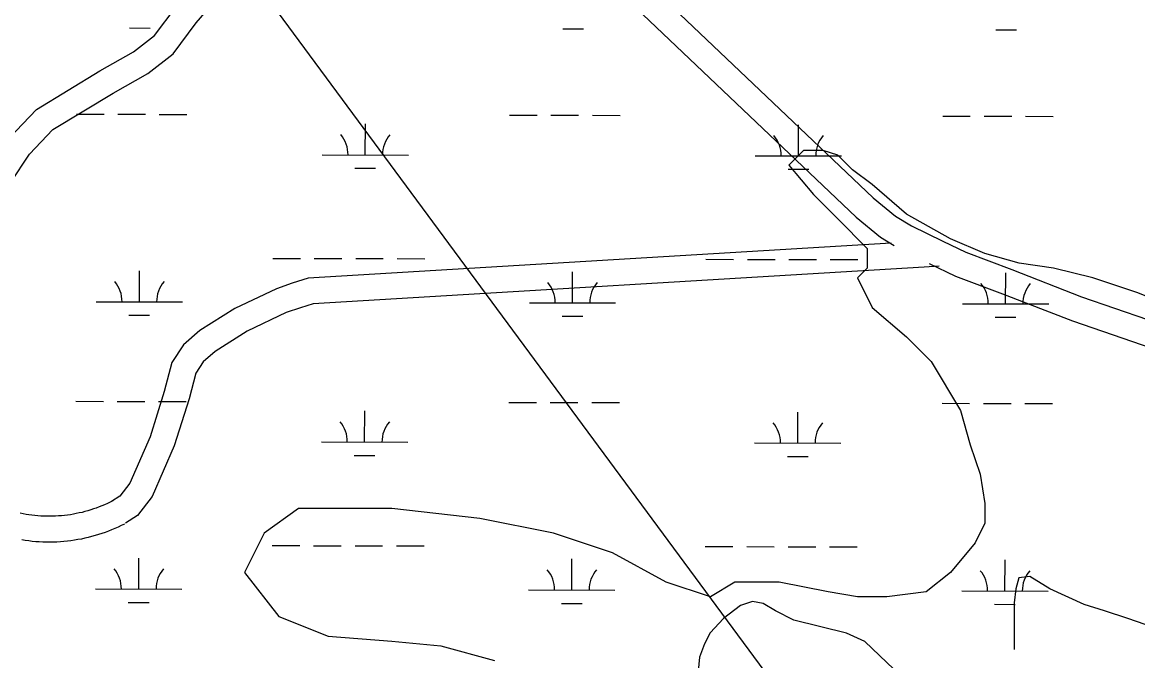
# Model space of a CAD drawing. Extents: x 3180038 to 3217926, y 922069 to 947485.
# Drawn here: x 3209808 to 3211101, y 935480 to 936220 of the extents above; entities that cross this region are included whole.
import ezdxf

# ---------------------------------------------------------------- set-up
doc = ezdxf.new("R2010")
doc.units = 0
for name, color, linetype in [('V-ROAD-CNTR', 7, 'Continuous'), ('V-SITE-VEGE', 7, 'Continuous'), ('V-TOPO-BNDY', 7, 'Continuous'), ('V-TOPO-SHOR', 7, 'Continuous'), ('V-WETL-SWMP', 7, 'Continuous')]:
    doc.layers.add(name, color=color, linetype=linetype)

msp = doc.modelspace()

# ---------------------------------------------------------------- linework, layer by layer
at = {"layer": 'V-ROAD-CNTR'}
for points in [[(3209669.1, 935899), (3209725.1, 935984), (3209792.9, 936085.6), (3209824.6, 936118.9), (3209898, 936163.5), (3209936.9, 936185.7), (3209961.3, 936204.3), (3209986.3, 936237.8), (3210013.5, 936269.8), (3210031.4, 936284.9), (3210076.2, 936301.4), (3210138.8, 936317.8), (3210202.7, 936338.1), (3210228.5, 936351.5), (3210254.9, 936389.9), (3210308.2, 936470.8)], [(3209694.2, 935882.5), (3209750.1, 935967.5), (3209816.4, 936066.8), (3209843.5, 936095.4), (3209913.2, 936137.6), (3209953.5, 936160.6), (3209982.9, 936183.1), (3210009.7, 936219.1), (3210034.8, 936248.5), (3210046.7, 936258.6), (3210085.2, 936272.8), (3210147.1, 936289), (3210214.2, 936310.3), (3210249, 936328.4), (3210279.8, 936373.2), (3210312.7, 936423)], [(3210355, 936419.6), (3210392, 936389.1), (3210446.5, 936342.7), (3210485.2, 936310.3), (3210794.2, 936016.5), (3210820.1, 935995.3), (3210838.3, 935984.1), (3210874.6, 935966.3)], [(3210335.9, 936396.4), (3210372.8, 936366.1), (3210427.2, 936319.8), (3210465.2, 936287.9), (3210774.3, 935994), (3210802.7, 935970.8), (3210818.5, 935961.1)], [(3210814.8, 935963.9), (3210139.5, 935923.5), (3210120.9, 935917.6), (3210102.6, 935911.1), (3210054.4, 935888.2), (3210013.6, 935862.6), (3209994.9, 935846.2), (3209981.4, 935825.8), (3209972.5, 935792), (3209956.1, 935739.7), (3209932.7, 935686), (3209920.9, 935670.8), (3209911.3, 935664.5)], [(3210874.6, 935966.3), (3210901.3, 935953.3), (3210954.6, 935933.3), (3211035.5, 935901.9), (3211150.3, 935862.4), (3211232.5, 935834.9), (3211359.4, 935796.5), (3211502.3, 935761.8), (3211595.9, 935745.3), (3211638.9, 935740.3), (3211709.8, 935746.9)], [(3210870.4, 935937.1), (3210853.2, 935936.1)], [(3210859.1, 935940.5), (3210889.4, 935925.7), (3210943.9, 935905.3), (3211025.2, 935873.8), (3211140.7, 935834), (3211223.4, 935806.3), (3211351.5, 935767.5), (3211496.1, 935732.4), (3211591.5, 935715.6), (3211638.5, 935710.2), (3211677.5, 935713.8), (3211700.4, 935714.6)], [(3210853.2, 935936.1), (3210145, 935893.8), (3210130.4, 935889.1), (3210114, 935883.4), (3210068.8, 935861.9), (3210031.5, 935838.4), (3210017.7, 935826.3), (3210009.1, 935813.3), (3210001.3, 935783.7), (3209984.2, 935729.2), (3209958.7, 935670.5), (3209941.6, 935648.5), (3209927.8, 935639.4)], [(3209912.9, 935665.4), (3209909.7, 935663.8), (3209906.6, 935662.3), (3209903.4, 935660.9), (3209900.2, 935659.6), (3209897, 935658.3), (3209893.8, 935657.1), (3209890.6, 935656), (3209887.3, 935654.9), (3209884, 935653.9), (3209880.7, 935653), (3209877.3, 935652.1), (3209874, 935651.4), (3209870.6, 935650.6), (3209867.2, 935650), (3209863.8, 935649.4), (3209860.4, 935648.9), (3209857, 935648.5), (3209853.6, 935648.2), (3209850.1, 935647.9), (3209846.7, 935647.7), (3209843.2, 935647.6), (3209839.8, 935647.5), (3209836.4, 935647.5), (3209832.9, 935647.6), (3209829.5, 935647.8), (3209826, 935648), (3209822.6, 935648.3), (3209819.2, 935648.7), (3209815.8, 935649.2), (3209812.4, 935649.7), (3209809, 935650.3), (3209805.6, 935651)], [(3209926.3, 935638.5), (3209922.8, 935636.8), (3209919.1, 935635), (3209915.4, 935633.4), (3209911.6, 935631.8), (3209907.8, 935630.3), (3209904, 935628.9), (3209900.1, 935627.5), (3209896.2, 935626.3), (3209892.3, 935625.1), (3209888.4, 935624), (3209884.4, 935623), (3209880.5, 935622.1), (3209876.5, 935621.2), (3209872.5, 935620.5), (3209868.4, 935619.8), (3209864.4, 935619.2), (3209860.3, 935618.7), (3209856.3, 935618.3), (3209852.2, 935618), (3209848.1, 935617.7), (3209844, 935617.6), (3209840, 935617.5), (3209835.9, 935617.5), (3209831.8, 935617.7), (3209827.7, 935617.8), (3209823.7, 935618.1), (3209819.6, 935618.5), (3209815.5, 935619), (3209811.5, 935619.5), (3209807.5, 935620.1)]]:
    msp.add_lwpolyline(points, dxfattribs=at)
at = {"layer": 'V-SITE-VEGE'}
for p, q in [((3210713.4, 936071.4), (3210696.3, 936054.4)), ((3210724.7, 936071.4), (3210713.4, 936071.4)), ((3210736.1, 936071.4), (3210724.7, 936071.4)), ((3210753.1, 936065.8), (3210736.1, 936071.4)), ((3210770.2, 936048.7), (3210753.1, 936065.8)), ((3210696.3, 936054.4), (3210724.7, 936020.3)), ((3210792.9, 936031.7), (3210770.2, 936048.7)), ((3210832.7, 935997.5), (3210792.9, 936031.7)), ((3210724.7, 936020.3), (3210753.1, 935991.9)), ((3210753.1, 935991.9), (3210787.2, 935957.8)), ((3210883.8, 935969.1), (3210832.7, 935997.5)), ((3210923.6, 935952.1), (3210883.8, 935969.1)), ((3210787.2, 935957.8), (3210787.2, 935935)), ((3210963.3, 935940.7), (3210923.6, 935952.1)), ((3211003.1, 935935), (3210963.3, 935940.7)), ((3210787.2, 935935), (3210775.9, 935923.6)), ((3210775.9, 935923.6), (3210792.9, 935889.5)), ((3211048.5, 935923.6), (3211003.1, 935935)), ((3211099.7, 935906.6), (3211048.5, 935923.6)), ((3211156.5, 935883.9), (3211099.7, 935906.6)), ((3210792.9, 935889.5), (3210832.7, 935855.4)), ((3210832.7, 935855.4), (3210861.1, 935827)), ((3210861.1, 935827), (3210895.2, 935770.2)), ((3210895.2, 935770.2), (3210906.5, 935730.4)), ((3210906.5, 935730.4), (3210917.9, 935696.3)), ((3210917.9, 935696.3), (3210923.6, 935662.2)), ((3210128.2, 935656.5), (3210088.4, 935628.1)), ((3210236.1, 935656.5), (3210128.2, 935656.5)), ((3210338.4, 935645.1), (3210236.1, 935656.5)), ((3210923.6, 935662.2), (3210923.6, 935639.4)), ((3210423.6, 935628.1), (3210338.4, 935645.1)), ((3210923.6, 935639.4), (3210912.2, 935616.7)), ((3210088.4, 935628.1), (3210065.7, 935582.6)), ((3210491.8, 935605.3), (3210423.6, 935628.1)), ((3210912.2, 935616.7), (3210883.8, 935582.6)), ((3210554.3, 935571.2), (3210491.8, 935605.3)), ((3210065.7, 935582.6), (3210105.5, 935531.4)), ((3210883.8, 935582.6), (3210855.4, 935559.9)), ((3210605.4, 935554.2), (3210554.3, 935571.2)), ((3210633.8, 935571.2), (3210605.4, 935554.2)), ((3210685, 935571.2), (3210633.8, 935571.2)), ((3210741.8, 935559.9), (3210685, 935571.2)), ((3210775.9, 935554.2), (3210741.8, 935559.9)), ((3210809.9, 935554.2), (3210775.9, 935554.2)), ((3210855.4, 935559.9), (3210809.9, 935554.2)), ((3210105.5, 935531.4), (3210162.3, 935508.7)), ((3210162.3, 935508.7), (3210236.1, 935503)), ((3210236.1, 935503), (3210293, 935497.3)), ((3210293, 935497.3), (3210355.4, 935480.3))]:
    msp.add_line(p, q, dxfattribs=at)
at = {"layer": 'V-TOPO-BNDY'}
msp.add_line((3209853.3, 936570.5), (3211589.3, 934222.1), dxfattribs=at)
at = {"layer": 'V-TOPO-SHOR'}
msp.add_lwpolyline([(3211265.9, 935480.4), (3211256.9, 935480.4), (3211229.8, 935496.7), (3211177.5, 935503.9), (3211130.6, 935514.7), (3211089.1, 935529.1), (3211062, 935538.2), (3211038.6, 935545.4), (3210998.9, 935563.4), (3210975.4, 935577.9), (3210962.8, 935576.1), (3210959.2, 935563.4), (3210957.4, 935547.2), (3210957.4, 935493.1)], dxfattribs=at)
at = {"layer": 'V-WETL-SWMP'}
for p, q in [((3209932.4, 936213.2), (3209956.4, 936213.1)), ((3210434.3, 936212.1), (3210458.3, 936212)), ((3210936.2, 936210.9), (3210960.2, 936210.9)), ((3209870.8, 936113.3), (3209902.8, 936113.3)), ((3209918.8, 936113.2), (3209950.8, 936113.2)), ((3209966.8, 936113.1), (3209998.8, 936113)), ((3210372.7, 936112.2), (3210404.7, 936112.1)), ((3210420.7, 936112.1), (3210452.7, 936112)), ((3210468.7, 936112), (3210500.7, 936111.9)), ((3210874.6, 936111.1), (3210906.6, 936111)), ((3210922.6, 936111), (3210954.6, 936110.9)), ((3210970.6, 936110.9), (3211002.6, 936110.8)), ((3210205.5, 936066.1), (3210205.6, 936102.1)), ((3210707.4, 936065), (3210707.5, 936101)), ((3210155.5, 936066.3), (3210255.5, 936066)), ((3210657.4, 936065.1), (3210757.4, 936064.9)), ((3210193.5, 936050.7), (3210217.5, 936050.7)), ((3210695.4, 936049.6), (3210719.4, 936049.6)), ((3210098.4, 935946.3), (3210130.4, 935946.2)), ((3210146.4, 935946.2), (3210178.4, 935946.1)), ((3210194.4, 935946.1), (3210226.4, 935946)), ((3210242.4, 935946), (3210274.4, 935945.9)), ((3210600.3, 935945.2), (3210632.3, 935945.1)), ((3210648.3, 935945.1), (3210680.3, 935945)), ((3210696.3, 935945), (3210728.3, 935944.9)), ((3210744.3, 935944.9), (3210776.3, 935944.8)), ((3209943.7, 935895.9), (3209943.8, 935931.9)), ((3210445.6, 935894.8), (3210445.7, 935930.8)), ((3210947.5, 935893.7), (3210947.6, 935929.7)), ((3209893.7, 935896), (3209993.7, 935895.8)), ((3210395.6, 935894.9), (3210495.6, 935894.7)), ((3210897.5, 935893.8), (3210997.5, 935893.5)), ((3209931.6, 935880.5), (3209955.6, 935880.5)), ((3210433.5, 935879.4), (3210457.5, 935879.3)), ((3210935.4, 935878.3), (3210959.4, 935878.2)), ((3209870, 935780.7), (3209902, 935780.6)), ((3209918, 935780.5), (3209950, 935780.5)), ((3209966, 935780.4), (3209998, 935780.4)), ((3210204.7, 935733.5), (3210204.8, 935769.5)), ((3210371.9, 935779.5), (3210403.9, 935779.5)), ((3210419.9, 935779.4), (3210451.9, 935779.3)), ((3210467.9, 935779.3), (3210499.9, 935779.2)), ((3210706.6, 935732.3), (3210706.7, 935768.3)), ((3210873.8, 935778.4), (3210905.8, 935778.3)), ((3210921.8, 935778.3), (3210953.8, 935778.2)), ((3210969.8, 935778.2), (3211001.8, 935778.1)), ((3210154.7, 935733.6), (3210254.7, 935733.4)), ((3210656.6, 935732.5), (3210756.6, 935732.2)), ((3210192.7, 935718.1), (3210216.7, 935718)), ((3210694.6, 935716.9), (3210718.6, 935716.9)), ((3210097.6, 935613.6), (3210129.6, 935613.6)), ((3210145.6, 935613.5), (3210177.6, 935613.5)), ((3210193.6, 935613.4), (3210225.6, 935613.4)), ((3210241.6, 935613.3), (3210273.6, 935613.2)), ((3210599.5, 935612.5), (3210631.5, 935612.4)), ((3210647.5, 935612.4), (3210679.5, 935612.3)), ((3210695.5, 935612.3), (3210727.5, 935612.2)), ((3210743.5, 935612.2), (3210775.5, 935612.1)), ((3209942.9, 935563.2), (3209943, 935599.2)), ((3210444.8, 935562.1), (3210444.9, 935598.1)), ((3210946.7, 935561), (3210946.8, 935597)), ((3209892.9, 935563.4), (3209992.9, 935563.1)), ((3210394.8, 935562.2), (3210494.8, 935562)), ((3210896.7, 935561.1), (3210996.7, 935560.9)), ((3209930.9, 935547.8), (3209954.9, 935547.8)), ((3210432.8, 935546.7), (3210456.8, 935546.7)), ((3210934.7, 935545.6), (3210958.7, 935545.5))]:
    msp.add_line(p, q, dxfattribs=at)
msp.add_lwpolyline([(3210834.9, 935454.1), (3210784.2, 935502.5), (3210763, 935512.1), (3210702, 935527.4), (3210681, 935538.1), (3210666.6, 935546.4), (3210654.2, 935548.7), (3210640.3, 935544.2), (3210620.7, 935529.1), (3210605.1, 935512.5), (3210598.5, 935499.9), (3210592.8, 935484.3), (3210591.2, 935468.2)], dxfattribs=at)
for centre, start, end in [((3210150.3, 936066.7), 359.099, 40.6427), ((3210260.7, 936066.5), 139.099, 180.6427), ((3210652.2, 936065.6), 359.099, 40.6427), ((3210762.6, 936065.4), 139.099, 180.6427), ((3209888.4, 935896.5), 359.099, 40.6427), ((3209998.9, 935896.3), 139.099, 180.6427), ((3210390.3, 935895.4), 359.099, 40.6427), ((3210500.8, 935895.1), 139.099, 180.6427), ((3210892.2, 935894.3), 359.099, 40.6427), ((3211002.7, 935894), 139.099, 180.6427), ((3210149.5, 935734.1), 359.099, 40.6427), ((3210260, 935733.8), 139.099, 180.6427), ((3210651.4, 935732.9), 359.099, 40.6427), ((3210761.9, 935732.7), 139.099, 180.6427), ((3209887.7, 935563.8), 359.099, 40.6427), ((3209998.2, 935563.6), 139.099, 180.6427), ((3210389.6, 935562.7), 359.099, 40.6427), ((3210500.1, 935562.5), 139.099, 180.6427), ((3210891.5, 935561.6), 359.099, 40.6427), ((3211002, 935561.3), 139.099, 180.6427)]:
    msp.add_arc(centre, 35.2, start, end, dxfattribs=at)

doc.saveas('drawing.dxf')
